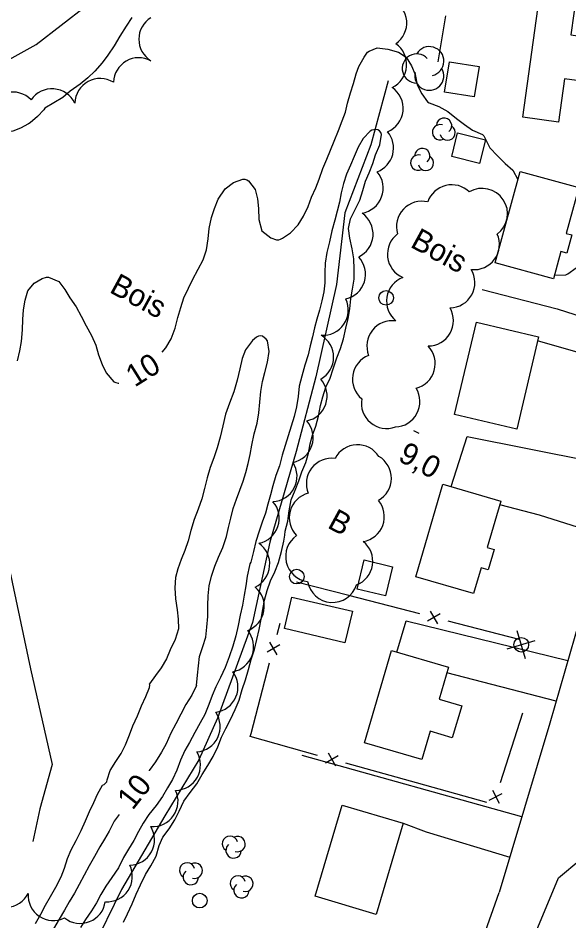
# Model space of a CAD drawing. Extents: x 219136 to 222520, y 5421589 to 5424530.
# Drawn here: x 220454.2 to 220529.4, y 5423228.1 to 5423351.4 of the extents above; entities that cross this region are included whole.
import ezdxf

# ---------------------------------------------------------------- set-up
doc = ezdxf.new("R2010")
doc.units = 0
for name, color, linetype in [('Level 1', 7, 'Continuous'), ('Level 19', 7, 'Continuous'), ('Level 2', 7, 'Continuous'), ('Level 21', 7, 'Continuous'), ('Level 22', 7, 'Continuous'), ('Level 3', 7, 'Continuous'), ('Level 31', 7, 'Continuous'), ('Level 36', 7, 'Continuous'), ('Level 37', 7, 'Continuous'), ('Level 4', 7, 'Continuous'), ('Level 44', 7, 'Continuous')]:
    doc.layers.add(name, color=color, linetype=linetype)

msp = doc.modelspace()

# ---------------------------------------------------------------- linework, layer by layer
at = {"layer": 'Level 1'}
for points in [[(220500.72, 5423344.74), (220501.48, 5423346.04), (220501.9, 5423346.71), (220502.13, 5423346.85), (220503.23, 5423347.3), (220504.68, 5423347.13), (220506.16, 5423346.72), (220507.21, 5423346.01), (220507.93, 5423344.85), (220508.42, 5423343.68), (220508.7, 5423342.23), (220509.33, 5423341.04), (220510.11, 5423339.91), (220510.34, 5423339.8), (220511.65, 5423339.31), (220512.89, 5423338.62), (220514.07, 5423337.65), (220515.18, 5423336.81), (220516.24, 5423336.06), (220517.6, 5423335.48), (220517.81, 5423335.28), (220517.94, 5423335.02), (220518.61, 5423333.65), (220519.67, 5423332.56), (220520.73, 5423331.5), (220521.76, 5423330.61), (220522.46, 5423329.3)], [(220481.02, 5423325.38), (220481.52, 5423326.62), (220482.46, 5423328.05), (220483.61, 5423328.9), (220484.9, 5423329.38), (220485.18, 5423329.37), (220485.46, 5423329.28), (220485.69, 5423329.13), (220486.59, 5423327.96), (220486.88, 5423326.66), (220487.05, 5423325.34), (220487.06, 5423323.85), (220487.51, 5423322.32), (220488.71, 5423321.34), (220489.48, 5423321.09), (220489.81, 5423321.1), (220490.05, 5423321.16), (220490.3, 5423321.29), (220491.42, 5423322.03), (220492.45, 5423323.14), (220493.17, 5423324.32), (220493.8, 5423325.65), (220494.29, 5423326.89), (220494.88, 5423328.18), (220495.34, 5423329.36), (220495.84, 5423330.82), (220496.37, 5423332.08), (220496.87, 5423333.32), (220497.37, 5423334.55), (220497.97, 5423336.01), (220498.48, 5423337.32), (220498.91, 5423338.52), (220499.19, 5423339.76), (220499.59, 5423341.17), (220499.99, 5423342.42), (220500.37, 5423343.73), (220500.72, 5423344.74)], [(220527.43, 5423316.25), (220528.98, 5423316.28), (220529.27, 5423316.44), (220530.4, 5423317.25), (220531.44, 5423318.42), (220532.31, 5423319.39), (220533.15, 5423320.5), (220533.9, 5423321.71), (220534.55, 5423323.02), (220535.11, 5423324.32), (220535.5, 5423325.58), (220535.69, 5423326.86), (220535.84, 5423327.94)], [(220473.86, 5423305.73), (220474.37, 5423306.34), (220475.11, 5423307.57), (220475.64, 5423309.02), (220476.03, 5423310.48), (220476.41, 5423311.85), (220476.82, 5423313.15), (220477.46, 5423314.47), (220478.02, 5423315.62), (220478.8, 5423317.09), (220479.47, 5423318.35), (220479.95, 5423319.72), (220480.14, 5423321.24), (220480.29, 5423322.64), (220480.61, 5423324.11), (220481.02, 5423325.38)], [(220454.11, 5423304.58), (220454.42, 5423305.91), (220454.66, 5423307.18), (220454.79, 5423308.78), (220454.86, 5423310.21), (220454.95, 5423311.54), (220455.15, 5423312.85), (220455.53, 5423314.14), (220456.38, 5423315.16), (220457.51, 5423315.8), (220458.08, 5423315.97), (220458.37, 5423315.97), (220459.79, 5423315.39), (220460.57, 5423314.3), (220461.27, 5423313.15), (220462.12, 5423311.92), (220462.8, 5423310.67), (220463.51, 5423309.36), (220464.22, 5423308.01), (220464.8, 5423306.68), (220465.18, 5423305.4), (220465.67, 5423304.07), (220466.23, 5423302.93), (220467.29, 5423301.7), (220467.57, 5423301.58), (220467.85, 5423301.52), (220467.97, 5423301.52)], [(220487.58, 5423307.95), (220487.31, 5423307.99), (220487.04, 5423307.94), (220486.77, 5423307.78), (220486.22, 5423307.32), (220485.28, 5423306.08), (220484.79, 5423304.87), (220484.48, 5423303.47), (220484.14, 5423301.92), (220483.68, 5423300.34), (220483.08, 5423298.79), (220482.53, 5423297.27), (220482.15, 5423295.7), (220481.79, 5423294.14), (220481.38, 5423292.67), (220480.92, 5423291.33), (220480.43, 5423289.99), (220480.01, 5423288.58), (220479.68, 5423287.14), (220479.31, 5423285.7), (220478.79, 5423284.31), (220478.27, 5423282.89), (220477.81, 5423281.41), (220477.42, 5423279.96), (220476.99, 5423278.64), (220476.48, 5423277.43), (220476, 5423276.18), (220475.68, 5423274.96), (220475.6, 5423273.55), (220475.69, 5423272.06), (220475.93, 5423270.57), (220476.08, 5423269.27), (220476.13, 5423267.96), (220475.65, 5423266.51), (220474.97, 5423265.11), (220474.48, 5423263.87), (220473.76, 5423262.66), (220472.96, 5423261.57), (220472.16, 5423260.45), (220472.16, 5423260.45)], [(220478.59, 5423260.24), (220478.72, 5423261.66), (220478.83, 5423262.91), (220478.99, 5423264.18), (220479.44, 5423265.53), (220479.82, 5423266.84), (220479.99, 5423268.21), (220480.13, 5423269.66), (220480.13, 5423271.14), (220480.14, 5423272.48), (220480.31, 5423273.83), (220480.62, 5423275.17), (220481.06, 5423276.5), (220481.59, 5423277.76), (220482.15, 5423279.09), (220482.65, 5423280.56), (220482.95, 5423281.79), (220483.25, 5423283.07), (220483.56, 5423284.4), (220484.01, 5423285.68), (220484.48, 5423286.9), (220484.94, 5423288.12), (220485.32, 5423289.32), (220485.64, 5423290.53), (220485.91, 5423291.79), (220486.11, 5423293.06), (220486.42, 5423294.57), (220486.83, 5423296.04), (220487.1, 5423297.44), (220487.23, 5423298.91), (220487.35, 5423300.35), (220487.57, 5423301.72), (220487.91, 5423302.97), (220488.27, 5423304.36), (220488.47, 5423305.82), (220488.25, 5423307.29), (220488.09, 5423307.54), (220487.58, 5423307.95)], [(220456.6, 5423227.73), (220457.29, 5423229.02), (220457.97, 5423230.21), (220458.61, 5423231.4), (220459.36, 5423232.71), (220460.08, 5423234.09), (220460.53, 5423235.28), (220460.94, 5423236.61), (220461.46, 5423237.78), (220462.14, 5423239.06), (220462.8, 5423240.43), (220463.4, 5423241.73), (220463.97, 5423243), (220464.53, 5423244.27), (220465.03, 5423245.41), (220465.72, 5423246.6), (220465.94, 5423246.72), (220466.32, 5423247.08), (220466.39, 5423247.36), (220466.8, 5423248.63), (220467.55, 5423249.85), (220468.27, 5423250.96), (220468.85, 5423252.12), (220469.4, 5423253.47), (220469.86, 5423254.72), (220470.49, 5423256.08), (220471.07, 5423257.44), (220471.63, 5423258.72), (220472.13, 5423259.97), (220472.18, 5423260.25), (220472.16, 5423260.45)], [(220478.59, 5423260.24), (220477.91, 5423258.89), (220477.12, 5423257.62), (220476.43, 5423256.33), (220475.73, 5423255.01), (220475.05, 5423253.7), (220474.44, 5423252.28), (220473.78, 5423251.11), (220472.97, 5423249.82), (220472.1, 5423248.6), (220472.09, 5423248.59)], [(220468, 5423242.63), (220467.34, 5423241.68), (220466.63, 5423240.35), (220466.01, 5423239.26), (220465.36, 5423238.19), (220464.62, 5423236.87), (220463.93, 5423235.6), (220463.24, 5423234.32), (220462.56, 5423233.06), (220461.9, 5423231.86), (220461.2, 5423230.69), (220460.54, 5423229.53), (220459.83, 5423228.31), (220459.05, 5423227.02), (220458.3, 5423225.81), (220457.48, 5423224.53), (220456.79, 5423223.49), (220456.2, 5423222.87), (220455.94, 5423222.73), (220455.1, 5423222.54), (220454.84, 5423222.68), (220454.67, 5423222.89)]]:
    msp.add_lwpolyline(points, dxfattribs=at)
at = {"layer": 'Level 19'}
for points in [[(220517.59, 5423314.32), (220527.8, 5423311.68), (220533.78, 5423309.77), (220537.53, 5423310.54), (220541.71, 5423311.55)], [(220538.69, 5423299.41), (220535.19, 5423301.55), (220530.7, 5423305.7), (220525.15, 5423307.27)], [(220513.34, 5423287.39), (220515.51, 5423294.25), (220532.48, 5423290.87), (220536.58, 5423290.58)], [(220534.2, 5423280.7), (220525.39, 5423283.48), (220519.98, 5423284.88)], [(220505.91, 5423264.79), (220507.18, 5423269.06), (220529.28, 5423263.65)], [(220527.68, 5423258.09), (220527.67, 5423258.09), (220512.77, 5423261.94)], [(220522.99, 5423242.31), (220492.98, 5423250.66)], [(220506.78, 5423241.42), (220509.94, 5423240.25), (220521.35, 5423236.8)]]:
    msp.add_lwpolyline(points, dxfattribs=at)
at = {"layer": 'Level 2'}
for points in [[(220455.63, 5423336.9), (220454.53, 5423336.31), (220453.49, 5423335.92), (220452.02, 5423335.84), (220450.5, 5423335.55), (220449.16, 5423335.18), (220447.74, 5423335.06), (220446.45, 5423335.38), (220445.21, 5423336.2), (220444.21, 5423337.42), (220443.62, 5423338.78), (220443.32, 5423340.1), (220443.02, 5423341.44), (220442.8, 5423342.91), (220442.65, 5423344.42), (220442.62, 5423345.91), (220442.69, 5423347.33), (220442.54, 5423348.65), (220442.09, 5423350.08), (220441.46, 5423351.23), (220440.75, 5423352.27)], [(220469.74, 5423351.43), (220468.95, 5423350.28), (220468.11, 5423348.89), (220467.31, 5423347.58), (220466.45, 5423346.3), (220465.67, 5423345.27), (220464.7, 5423344.12), (220463.74, 5423343.2), (220462.67, 5423342.33), (220461.33, 5423341.36), (220460.31, 5423340.5), (220459.09, 5423339.8), (220457.87, 5423339.08), (220457.7, 5423338.84), (220456.84, 5423337.92), (220455.84, 5423337.08), (220455.63, 5423336.9)], [(220500.25, 5423325.22), (220500.88, 5423326.52), (220501.26, 5423327.83), (220501.64, 5423329.09), (220502.16, 5423330.24), (220502.65, 5423331.5), (220503.03, 5423332.71), (220503.61, 5423334.06), (220503.84, 5423335.48), (220503.74, 5423335.75), (220503.58, 5423335.95), (220503.35, 5423336.08), (220503.06, 5423336.14), (220502.5, 5423336.07), (220502.27, 5423335.94), (220501.33, 5423334.9), (220500.65, 5423333.73), (220500.12, 5423332.46), (220499.59, 5423331.3), (220499.07, 5423330.04), (220498.66, 5423328.76), (220498.33, 5423327.48), (220498.08, 5423326.23), (220497.79, 5423324.99), (220497.45, 5423323.78), (220497.05, 5423322.29), (220496.72, 5423320.82), (220496.36, 5423319.35), (220496.13, 5423317.9), (220496.11, 5423316.62), (220496.07, 5423315.23), (220495.94, 5423313.97), (220495.69, 5423312.74), (220495.35, 5423311.48), (220495, 5423310.27), (220494.68, 5423309.06), (220494.41, 5423307.83), (220494.11, 5423306.61), (220493.8, 5423305.39), (220493.37, 5423303.95), (220492.93, 5423302.45), (220492.61, 5423301.12), (220492.43, 5423299.7), (220492.21, 5423298.3), (220491.91, 5423296.95), (220491.5, 5423295.66), (220491.08, 5423294.32), (220490.66, 5423292.98), (220490.28, 5423291.7), (220489.88, 5423290.24), (220489.39, 5423288.92), (220488.97, 5423287.5), (220488.66, 5423286.25), (220488.32, 5423285.01), (220487.97, 5423283.78), (220487.55, 5423282.52), (220487.12, 5423281.28), (220486.66, 5423279.87), (220486.37, 5423278.52), (220485.98, 5423277.06), (220485.84, 5423276.85), (220485.8, 5423276.6), (220485.5, 5423275.14), (220485.3, 5423273.82), (220485.09, 5423272.54)], [(220475.6, 5423241.9), (220476.18, 5423243.05), (220476.86, 5423244.42), (220477.72, 5423245.6), (220478.6, 5423246.81), (220479.32, 5423248.07), (220480.1, 5423249.32), (220480.86, 5423250.53), (220481.46, 5423251.86), (220481.97, 5423253.17), (220482.56, 5423254.35), (220483.22, 5423255.59), (220483.85, 5423256.96), (220484.38, 5423258.23), (220484.81, 5423259.69), (220485.27, 5423261.02), (220485.68, 5423262.41), (220486.03, 5423263.79), (220486.51, 5423265.15), (220486.82, 5423266.53), (220487.13, 5423267.86), (220487.4, 5423269.27), (220487.61, 5423270.59), (220487.85, 5423271.88), (220488.24, 5423273.18), (220488.69, 5423274.52), (220489.25, 5423275.75), (220489.77, 5423277.03), (220490.16, 5423278.52), (220490.48, 5423279.93), (220490.61, 5423280.76), (220490.68, 5423281.28), (220491.04, 5423282.66), (220491.23, 5423284.09), (220491.48, 5423285.57), (220492.05, 5423286.89), (220492.53, 5423288.19), (220492.97, 5423289.38), (220493.5, 5423290.66), (220493.86, 5423291.97), (220494.09, 5423293.21), (220494.4, 5423294.42), (220494.87, 5423295.63), (220495.25, 5423297.02), (220495.49, 5423298.45), (220495.83, 5423299.66), (220496.25, 5423300.95), (220496.8, 5423302.2), (220497.25, 5423303.46), (220497.74, 5423304.95), (220498.25, 5423306.23), (220498.65, 5423307.57), (220498.98, 5423309.01), (220499.27, 5423310.32), (220499.51, 5423311.65), (220499.63, 5423313.02), (220499.85, 5423314.34), (220500.09, 5423315.72), (220500.12, 5423317.06), (220500.03, 5423318.47), (220499.81, 5423319.86), (220499.5, 5423321.32), (220499.31, 5423322.62), (220499.61, 5423323.96), (220500.25, 5423325.22)], [(220485.09, 5423272.54), (220484.86, 5423271.18), (220484.55, 5423269.81), (220484.24, 5423268.43), (220483.93, 5423267), (220483.51, 5423265.58), (220483.01, 5423264.13), (220482.46, 5423262.68), (220481.84, 5423261.31), (220481.2, 5423260.06), (220480.71, 5423258.85), (220480.27, 5423257.62), (220479.69, 5423256.25), (220479.08, 5423255.12), (220478.36, 5423253.82), (220477.59, 5423252.46), (220476.98, 5423251.35), (220476.39, 5423250.03), (220475.87, 5423248.65), (220475.27, 5423247.39), (220474.62, 5423246.26), (220473.93, 5423245.08), (220473.06, 5423243.86), (220472.06, 5423242.62), (220471.3, 5423241.43), (220470.67, 5423240.27), (220470.01, 5423239.04), (220469.27, 5423237.88), (220468.59, 5423236.74), (220467.9, 5423235.35), (220467.01, 5423234.02), (220466.18, 5423232.83), (220465.5, 5423231.69), (220464.9, 5423230.56), (220464.22, 5423229.46), (220463.42, 5423228.26), (220462.74, 5423227.2)], [(220468.58, 5423227.91), (220469.14, 5423229.06), (220469.79, 5423230.42), (220470.34, 5423231.72), (220470.91, 5423233.02), (220471.6, 5423234.41), (220472.35, 5423235.58), (220473.08, 5423236.91), (220473.47, 5423238.38), (220473.99, 5423239.53), (220474.82, 5423240.64), (220475.6, 5423241.9)]]:
    msp.add_lwpolyline(points, dxfattribs=at)
at = {"layer": 'Level 21'}
for points in [[(220553.14, 5423366.41), (220547.82, 5423341.19), (220543.56, 5423319.02), (220538.72, 5423299.52), (220534.32, 5423281.12), (220526.81, 5423255.09), (220519.9, 5423231.95)], [(220524.5, 5423225.55), (220528, 5423233.97), (220531.06, 5423236.5), (220537.29, 5423238.65), (220543.86, 5423238.88), (220587.76, 5423236.74), (220590.58, 5423236.58), (220612.48, 5423235.35), (220616.98, 5423235.23), (220629.62, 5423234.88), (220641.35, 5423233.79), (220643.81, 5423233.56), (220649.45, 5423233.75), (220658.93, 5423234.08), (220677.49, 5423234.68)], [(220490.29, 5423144.63), (220498.03, 5423166.39), (220504.4, 5423184.49), (220511.48, 5423206.96), (220517.78, 5423225.93), (220519.9, 5423231.95)]]:
    msp.add_lwpolyline(points, dxfattribs=at)
at = {"layer": 'Level 22'}
for points in [[(220406.36, 5423354.63), (220408.88, 5423345.92), (220412.33, 5423338.73), (220417.73, 5423335.18), (220424.95, 5423335.37), (220436.09, 5423337.87), (220448.02, 5423342.98), (220456.66, 5423347.76), (220466.9, 5423355.73)], [(220439.77, 5423339.45), (220439.77, 5423339.44), (220442.73, 5423333.44), (220445.97, 5423324.32), (220447.43, 5423315.17), (220448.63, 5423303.16), (220450.8, 5423290.06), (220453.09, 5423275.82), (220455.92, 5423262.49), (220458.84, 5423249.43), (220457.19, 5423243.38), (220456.22, 5423238.92)]]:
    msp.add_lwpolyline(points, dxfattribs=at)
at = {"layer": 'Level 3'}
msp.add_line((220508.2, 5423295.05), (220508.91, 5423294.67), dxfattribs=at)
at = {"layer": 'Level 31'}
for points in [[(220523.12, 5423337.81), (220525.6, 5423355.62), (220530.51, 5423354.93), (220529.7, 5423349.06), (220533.7, 5423348.5), (220532.86, 5423342.52), (220528.84, 5423343.08), (220528.01, 5423337.13)], [(220512.43, 5423341.26), (220513.1, 5423345.39), (220517.17, 5423344.73), (220516.5, 5423340.6)], [(220517.22, 5423331.51), (220513.42, 5423332.46), (220514.23, 5423335.7), (220518.04, 5423334.75)], [(220519.37, 5423317.93), (220522.76, 5423330.39), (220530.76, 5423328.21), (220529.06, 5423321.95), (220529.8, 5423321.75), (220529.12, 5423319.25), (220528.31, 5423319.47), (220527.3, 5423315.77)], [(220513.81, 5423297.22), (220516.8, 5423309.83), (220525.28, 5423307.82), (220522.29, 5423295.21)], [(220508.5, 5423275.07), (220512.2, 5423287.72), (220520.13, 5423285.4), (220518.28, 5423279.06), (220519.2, 5423278.79), (220518.39, 5423276.01), (220517.42, 5423276.29), (220516.39, 5423272.77)], [(220500.5, 5423273.38), (220501.45, 5423277.38), (220505.34, 5423276.45), (220504.39, 5423272.46)], [(220498.83, 5423266.06), (220490.59, 5423268), (220491.6, 5423272.31), (220499.85, 5423270.37)], [(220501.5, 5423252.41), (220505.19, 5423265), (220513, 5423262.71), (220511.72, 5423258.35), (220514.78, 5423257.45), (220513.5, 5423253.1), (220510.48, 5423253.99), (220509.34, 5423250.11)], [(220506.78, 5423241.42), (220503.08, 5423228.97), (220494.78, 5423231.44), (220498.48, 5423243.88)]]:
    msp.add_lwpolyline(points, close=True, dxfattribs=at)
at = {"layer": 'Level 36'}
for p, q in [((220523.48, 5423263.87), (220522.35, 5423267.7)), ((220521, 5423265.22), (220524.83, 5423266.35))]:
    msp.add_line(p, q, dxfattribs=at)
for centre in [(220504.46, 5423313.16), (220492.26, 5423275.09), (220522.92, 5423265.79), (220479.01, 5423230.85)]:
    msp.add_circle(centre, 1, dxfattribs=at)
at = {"layer": 'Level 37'}
for p, q in [((220511.85, 5423270.01), (220510.13, 5423268.99)), ((220510.48, 5423270.36), (220511.5, 5423268.64)), ((220489.57, 5423264.4), (220488.56, 5423266.13)), ((220489.93, 5423265.77), (220488.2, 5423264.76)), ((220497.91, 5423250.63), (220496.17, 5423249.64)), ((220496.55, 5423251.01), (220497.53, 5423249.26)), ((220518.54, 5423244.58), (220520.32, 5423245.5)), ((220518.97, 5423245.93), (220519.89, 5423244.15))]:
    msp.add_line(p, q, dxfattribs=at)
for points in [[(220512.55, 5423351.65), (220511.53, 5423345.38)], [(220499.37, 5423272.5), (220492.22, 5423274.34)], [(220509.05, 5423270), (220499.37, 5423272.5)], [(220489.57, 5423267.2), (220489.98, 5423268.75)], [(220522.61, 5423266.5), (220512.93, 5423269)], [(220486.01, 5423253.66), (220488.55, 5423263.33)], [(220523.08, 5423256.47), (220520.04, 5423246.94)], [(220495.11, 5423250.67), (220485.9, 5423253.24), (220486.01, 5423253.66)], [(220508.6, 5423246.92), (220498.97, 5423249.6)], [(220518.23, 5423244.23), (220508.6, 5423246.92)]]:
    msp.add_lwpolyline(points, dxfattribs=at)
at = {"layer": 'Level 4'}
msp.add_lwpolyline([(220504.73, 5423342.78), (220502.36, 5423334.07), (220498.83, 5423324.77), (220497.68, 5423314.99), (220494.88, 5423302.37), (220492.18, 5423292.16), (220488.58, 5423279.78), (220486.21, 5423268.82), (220481.43, 5423255.76), (220478.87, 5423250.06), (220474.26, 5423242.43), (220468.32, 5423232.37), (220464.27, 5423224.08), (220460.45, 5423217.08), (220457.28, 5423211.66), (220455.56, 5423208.98)], dxfattribs=at)
at = {"layer": 'Level 44'}
for centre, radius, start, end in [((220503.82, 5423350.71), 3.46, 304.6552, 64.6552), ((220474.15, 5423348.48), 3.46, 121.9006, 238.0787), ((220503.81, 5423345.02), 3.46, 295.2092, 55.2092), ((220510.36, 5423345.48), 1.99, 282.2692, 149.7262), ((220508.65, 5423344.48), 1.99, 44.1153, 269.8039), ((220470.69, 5423342.49), 3.46, 61.9006, 178.0787), ((220510.36, 5423343.49), 1.99, 166.9368, 29.6212), ((220465.41, 5423339.65), 3.46, 58.4589, 178.4589), ((220453.49, 5423337.8), 3.46, 44.2025, 164.2025), ((220458.82, 5423338.25), 3.46, 25.4477, 145.4477), ((220503.33, 5423339.03), 3.46, 292.6248, 55.5152), ((220512.37, 5423336.66), 1.05, 310.1588, 177.6158), ((220511.82, 5423335.77), 1.05, 72.005, 297.6935), ((220512.86, 5423335.73), 1.05, 194.8265, 57.5108), ((220502.01, 5423333.6), 3.46, 291.0962, 40.2058), ((220508.85, 5423331.63), 1.05, 72.005, 297.6935), ((220509.4, 5423332.52), 1.05, 310.1588, 177.6158), ((220509.89, 5423331.59), 1.05, 194.8265, 57.5108), ((220500.6, 5423328.14), 3.46, 279.444, 39.9621), ((220513.42, 5423325.14), 3.46, 45.9861, 161.2043), ((220517.58, 5423324.65), 3.46, 306.6107, 120.5326), ((220509.34, 5423322.89), 3.46, 76.7386, 196.7386), ((220499.22, 5423321.86), 3.46, 295.6863, 55.6863), ((220508.1, 5423319.12), 3.46, 126.818, 246.818), ((220516.48, 5423320.47), 3.46, 263.7583, 23.7583), ((220498.19, 5423316.38), 3.46, 282.9555, 42.9555), ((220513.13, 5423315.25), 3.46, 271.0147, 31.0147), ((220507.98, 5423312.7), 3.46, 111.0092, 231.0092), ((220495.84, 5423311.5), 3.46, 265.6693, 25.6693), ((220510.2, 5423310.05), 3.46, 270.0077, 30.0077), ((220505.29, 5423306.58), 3.46, 81.5851, 201.5851), ((220493.83, 5423305.06), 3.46, 299.6881, 59.6881), ((220507.71, 5423304.17), 3.46, 284.1783, 44.1783), ((220503.31, 5423302.07), 3.46, 110.9556, 230.9556), ((220492.94, 5423299.76), 3.46, 281.2808, 41.2808), ((220505.62, 5423298.99), 3.46, 271.8213, 31.8213), ((220504.54, 5423298.78), 3.46, 170.0194, 290.0194), ((220491.04, 5423294.06), 3.46, 281.8054, 41.8054), ((220500.57, 5423289.64), 3.46, 32.6236, 152.6236), ((220488.84, 5423288.79), 3.46, 272.86, 32.86), ((220497.03, 5423287.8), 3.46, 82.3421, 202.3421), ((220501.72, 5423288.53), 3.46, 299.4149, 59.4149), ((220494.7, 5423283.13), 3.46, 104.6131, 224.6131), ((220486.41, 5423283.04), 3.46, 281.2761, 41.2761), ((220500.76, 5423283.29), 3.46, 279.8214, 39.8214), ((220494.2, 5423277.85), 3.46, 124.5739, 262.2774), ((220485.11, 5423276.8), 3.46, 295.2132, 55.2132), ((220499.18, 5423277.18), 3.46, 291.1841, 51.1841), ((220484.37, 5423271), 3.46, 290.2255, 50.2255), ((220497.14, 5423275.03), 3.46, 190.2135, 341.8315), ((220482.91, 5423265.52), 3.46, 280.0214, 40.0214), ((220480.76, 5423260.01), 3.46, 277.3174, 37.3174), ((220478.34, 5423254.62), 3.46, 274.4254, 34.4254), ((220475.65, 5423249.37), 3.46, 271.1772, 31.1772), ((220472.59, 5423244.42), 3.46, 265.5212, 25.5212), ((220469.37, 5423239.15), 3.46, 271.4738, 31.4738), ((220483.14, 5423238.62), 1.05, 14.9746, 237.6589), ((220484.18, 5423238.58), 1.05, 252.1531, 117.8417), ((220483.63, 5423237.7), 1.05, 130.3069, 357.764), ((220466.35, 5423234.16), 3.46, 266.1724, 26.1724), ((220477.3, 5423234.98), 1.05, 14.9746, 237.6589), ((220478.34, 5423234.94), 1.05, 252.1531, 117.8417), ((220477.79, 5423234.06), 1.05, 130.3069, 357.764), ((220484.22, 5423233.19), 1.05, 14.9746, 237.6589), ((220485.26, 5423233.15), 1.05, 252.1531, 117.8417), ((220484.71, 5423232.27), 1.05, 130.3069, 357.764), ((220452.48, 5423233.39), 3.46, 213.3457, 333.3457), ((220459.03, 5423231.59), 3.46, 175.9898, 295.9898), ((220462.69, 5423231.2), 3.46, 231.8105, 351.8105)]:
    msp.add_arc(centre, radius, start, end, dxfattribs=at)

# ---------------------------------------------------------------- texts
at = {"layer": 'Level 1'}
for rotation, p in [(31.9188, (220470.13, 5423300.9)), (51.8244, (220469.84, 5423243.09))]:
    msp.add_text('10', height=3, rotation=rotation, dxfattribs=at).set_placement(p)
at = {"layer": 'Level 3'}
msp.add_text('9,0', height=3, rotation=331.383, dxfattribs=at).set_placement((220505.93, 5423291.01))
at = {"layer": 'Level 44'}
for s, p in [('Bois', (220507.62, 5423320.18)), ('Bois', (220466.53, 5423313.99)), ('B', (220496.3, 5423281.85))]:
    msp.add_text(s, height=3, rotation=331.3547, dxfattribs=at).set_placement(p)

doc.saveas('drawing.dxf')
